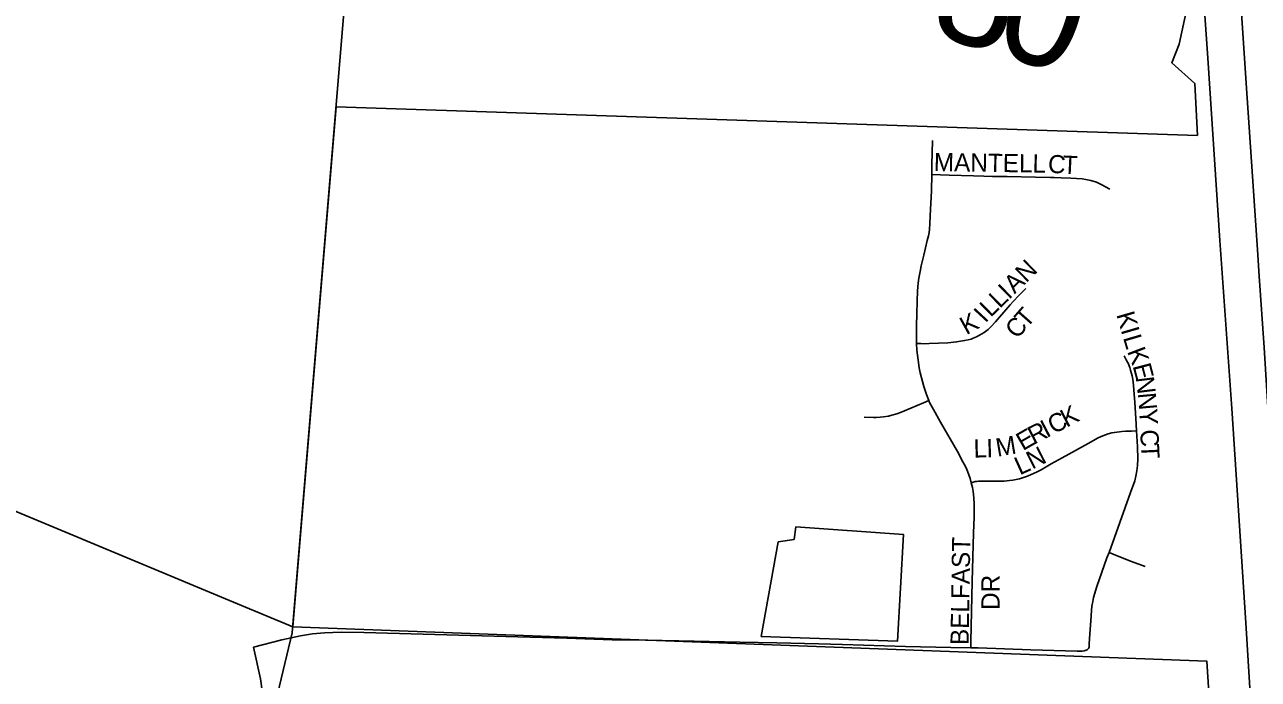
# Model space of a CAD drawing. Extents: x 1410790 to 1770854, y 448063 to 770588.
# Drawn here: x 1514996 to 1518387, y 611284 to 613083 of the extents above; entities that cross this region are included whole.
import ezdxf

# ---------------------------------------------------------------- set-up
doc = ezdxf.new("R2010")
doc.units = 0
for name, color, linetype in [('GM_X_Adjacent_County', 7, 'Continuous'), ('GM_X_City_Street', 7, 'Continuous'), ('GM_X_Corporation', 7, 'Continuous'), ('GM_X_County', 7, 'Continuous'), ('GM_X_County_Road_Text', 7, 'Continuous'), ('GM_X_Interstate_Route', 7, 'Continuous'), ('GM_X_Minor_Lake', 7, 'Continuous'), ('GM_X_Township', 7, 'Continuous'), ('GM_X_Township_Road', 7, 'Continuous'), ('GM_X_Township_Subdivision', 7, 'Continuous'), ('GM_X_Township_Subdivision_Text', 7, 'Continuous')]:
    doc.layers.add(name, color=color, linetype=linetype)

msp = doc.modelspace()

# ---------------------------------------------------------------- linework, layer by layer
at = {"layer": 'GM_X_Adjacent_County'}
msp.add_lwpolyline([(1516461.1, 620230.1), (1516373.4, 619132.2), (1516259.6, 617762.4), (1516179.6, 616799.3), (1516178.5, 616785.8), (1516097.7, 615813.6), (1515954.1, 614086), (1515919.3, 613667.1), (1515731.8, 611411.8), (1515651.7, 611077.8), (1515518.3, 609565), (1515445.2, 608706.8), (1515408.7, 608098.4), (1515389.4, 607781.4), (1515371.9, 607595.9), (1515366.2, 607536), (1515338.7, 607244), (1515313.5, 606977), (1515267.7, 606491.6), (1515138.6, 605013.3), (1515011.7, 603538)], dxfattribs=at)
at = {"layer": 'GM_X_City_Street'}
msp.add_lwpolyline([(1515650.1, 611246), (1515644, 611284.9), (1515625, 611372.5)], dxfattribs=at)
at = {"layer": 'GM_X_Corporation'}
for points in [[(1518220.1, 613267.8), (1518169.3, 613029.1), (1518148.7, 612978.1), (1518211.9, 612921.2), (1518219.4, 612778.4), (1515852, 612857.3), (1515733.2, 611428.2), (1515580.8, 611491.6), (1513849.1, 612212.9)], [(1513849.1, 612212.9), (1515580.8, 611491.6), (1515733.2, 611428.2), (1518245, 611334.1), (1518277.3, 610833)]]:
    msp.add_lwpolyline(points, dxfattribs=at)
at = {"layer": 'GM_X_County'}
msp.add_lwpolyline([(1516461.1, 620230.1), (1516373.4, 619132.2), (1516259.6, 617762.4), (1516179.6, 616799.3), (1516178.5, 616785.8), (1516097.7, 615813.6), (1515954.1, 614086), (1515919.3, 613667.1), (1515731.8, 611411.8), (1515651.7, 611077.8), (1515518.3, 609565), (1515445.2, 608706.8), (1515408.7, 608098.4), (1515389.4, 607781.4), (1515371.9, 607595.9), (1515366.2, 607536), (1515338.7, 607244), (1515313.5, 606977), (1515267.7, 606491.6), (1515138.6, 605013.3), (1515011.7, 603538)], dxfattribs=at)
at = {"layer": 'GM_X_Interstate_Route'}
for points in [[(1518369.1, 611170.7), (1518352.1, 611439.2), (1518313.6, 612028.4), (1518281.4, 612490), (1518248.2, 612990.8), (1518240, 613108.7), (1518234, 613197), (1518223.3, 613372.3), (1518218.2, 613455.6), (1518188.2, 613894.3), (1518163, 614290.4), (1518139.7, 614644.1), (1518119.7, 614928.9), (1518097.8, 615262.7), (1518082.9, 615527.8), (1518077, 615698.1), (1518073.2, 615901.3), (1518073.1, 616120.9), (1518076.7, 616311), (1518082.9, 616487.8), (1518096.8, 616755.9)], [(1518478.2, 611056.4), (1518460.5, 611318.1), (1518429.3, 611763.2), (1518403, 612195.4), (1518389.4, 612391.7), (1518384.3, 612463.7), (1518353.9, 612908.8), (1518335.5, 613183.7), (1518325.6, 613340.9), (1518321.3, 613409.6), (1518275.5, 614090.4), (1518241.7, 614604.3), (1518213, 615019.9), (1518195.7, 615295), (1518184.5, 615511.4), (1518178.2, 615711.5), (1518174, 615993.7), (1518174.3, 616171), (1518178.9, 616374.6), (1518195.7, 616753.6)]]:
    msp.add_lwpolyline(points, dxfattribs=at)
at = {"layer": 'GM_X_Minor_Lake'}
msp.add_lwpolyline([(1517066.7, 611661.6), (1517111, 611668.5), (1517115.7, 611702.5), (1517411.8, 611681.4), (1517395.2, 611388.9), (1517020.8, 611401.9), (1517066.7, 611661.6)], dxfattribs=at)
at = {"layer": 'GM_X_Township'}
msp.add_lwpolyline([(1515651.7, 611077.8), (1515731.8, 611411.8), (1515919.3, 613667.1), (1515954.1, 614086), (1516097.7, 615813.6), (1516178.5, 616785.8), (1516179.6, 616799.3), (1516487.5, 616797.3), (1516773.1, 616795.4), (1517166.1, 616772.8), (1517456.2, 616756.2), (1517607.5, 616751.1), (1518142.2, 616733), (1518385.8, 616724.8), (1518670.6, 616715.2), (1522108.4, 616599.1), (1522130.9, 616592.7), (1524051.6, 616052.7), (1524353.6, 615961.7), (1525559.8, 615628.7)], dxfattribs=at)
at = {"layer": 'GM_X_Township_Road'}
for points in [[(1515625, 611372.5), (1515703.1, 611392.3), (1515754.4, 611403.4), (1515787.1, 611408.8), (1515820, 611411.9), (1515866.2, 611413.4), (1515928.7, 611412.4), (1516351.7, 611401), (1516486.2, 611396.9), (1516610.6, 611392), (1516702.4, 611391.2), (1516794.3, 611389.4), (1516961.5, 611385.7), (1517063.2, 611384.2), (1517178, 611381.4), (1517243.5, 611379.2), (1517417.2, 611374.1), (1517541.7, 611371), (1517596.2, 611370.2)], [(1517596.2, 611370.2), (1517617.1, 611369.9), (1517761.4, 611364.6), (1517889.2, 611361.5), (1517894.2, 611361.5), (1517902.5, 611361.6), (1517907.8, 611362), (1517911, 611362.7), (1517914, 611363.7), (1517916.8, 611365.3), (1517918, 611366.4), (1517919.6, 611368.2)]]:
    msp.add_lwpolyline(points, dxfattribs=at)
at = {"layer": 'GM_X_Township_Subdivision'}
for points in [[(1517489.3, 612670.9), (1517489.9, 612697.5), (1517491.2, 612764.8)], [(1517447.5, 612206.6), (1517447.2, 612224.3), (1517447.6, 612257.1), (1517448.1, 612287.6), (1517449.5, 612323.8), (1517450.5, 612349.3), (1517451.3, 612363.5), (1517452.1, 612372.3), (1517453.9, 612385.9), (1517457, 612404.7), (1517460, 612420.3), (1517467.2, 612449.2), (1517476.8, 612489.3), (1517480.5, 612502.8), (1517482.3, 612511.4), (1517483.3, 612519.7), (1517484.2, 612536.5), (1517485, 612557.6), (1517488.2, 612625.8), (1517489.3, 612670.9)], [(1517489.3, 612670.9), (1517537.5, 612669.7), (1517603.7, 612667.2), (1517632.2, 612666.7), (1517656.2, 612665.9), (1517696.8, 612665.4), (1517774.3, 612663.7), (1517816, 612662.8), (1517825.7, 612662.5), (1517845.1, 612662), (1517871.3, 612661.1), (1517902.4, 612658.8), (1517912.3, 612657.5), (1517926.2, 612655), (1517941.6, 612649.9), (1517956.4, 612642.9), (1517978.3, 612630.8)], [(1517447.5, 612206.6), (1517459.1, 612206.3), (1517469.3, 612206.1), (1517482.1, 612206.4), (1517507.9, 612207.4), (1517533.7, 612208.8), (1517557.4, 612210.8), (1517579.6, 612214.6), (1517589.7, 612216.8), (1517597.6, 612219), (1517603.1, 612221), (1517612.1, 612224.9), (1517620.7, 612229.3), (1517633.6, 612237.3), (1517644.3, 612245.5), (1517652, 612252.8), (1517664.2, 612266.6), (1517698.6, 612305.8), (1517704.8, 612312.8), (1517713.4, 612322.1), (1517729, 612338.4), (1517747.4, 612358)], [(1517481, 612049.8), (1517474.9, 612066.7), (1517471.2, 612077.8), (1517467.9, 612088.2), (1517463.9, 612102.2), (1517457.8, 612126.2), (1517454.9, 612140), (1517451.5, 612160.5), (1517448.3, 612188.1), (1517447.5, 612206.6)], [(1518052.1, 611966.5), (1518049.7, 612001.1), (1518047.4, 612044.7), (1518042.5, 612101.9), (1518040.2, 612118.1), (1518035.8, 612133.7), (1518033.5, 612140.7), (1518028.6, 612152.6), (1518027.2, 612155.7), (1518023.9, 612162.2), (1518018, 612172.9)], [(1517303.9, 612004.2), (1517329.3, 612003.4), (1517336.8, 612003.6), (1517347.9, 612004.1), (1517357, 612005.1), (1517370.2, 612007.2), (1517379.4, 612009.4), (1517393.7, 612013.4), (1517403.2, 612016.8), (1517432, 612029.4), (1517467, 612044), (1517481, 612049.8)], [(1517597.9, 611823.9), (1517594.8, 611835.5), (1517591.3, 611845.5), (1517587.6, 611855.5), (1517585.6, 611860.2), (1517581.7, 611868.6), (1517574.8, 611881.9), (1517560.1, 611909.6), (1517513, 611990.8), (1517493.7, 612025.6), (1517487.1, 612037.7), (1517483.4, 612044.7), (1517481, 612049.8)], [(1517597.9, 611823.9), (1517603.2, 611825.5), (1517609, 611827.2), (1517613, 611827.8), (1517617.9, 611828.1), (1517670.1, 611828.2), (1517688.6, 611828.8), (1517702.9, 611829.9), (1517711.7, 611831.1), (1517721.2, 611832.9), (1517730.3, 611835.2), (1517744.2, 611839.3), (1517752.1, 611842.2), (1517762.3, 611846.4), (1517777.2, 611853.1), (1517789.9, 611859.8), (1517817.5, 611875.9), (1517847.4, 611892.5), (1517884.5, 611912.8), (1517927.7, 611936.8), (1517945, 611946.5), (1517954.5, 611951.1), (1517967.1, 611956), (1517974.2, 611958.3), (1517984.4, 611961.1), (1517991.4, 611962.3), (1518011.4, 611964.7), (1518021.4, 611965.4), (1518038.4, 611966), (1518052.1, 611966.5)], [(1517976.4, 611632.6), (1518035.7, 611797), (1518047, 611829.2), (1518050.5, 611841.9), (1518053.2, 611857.2), (1518054.7, 611871.3), (1518055.5, 611888.7), (1518055.1, 611922.6), (1518052.1, 611966.5)], [(1517596.2, 611370.2), (1517596.5, 611387.6), (1517599.9, 611552.4), (1517604.1, 611686.1), (1517605.8, 611729.8), (1517606, 611745.8), (1517605.6, 611764.9), (1517604.6, 611782.9), (1517602.7, 611800), (1517600.8, 611810.8), (1517597.9, 611823.9)], [(1517919.6, 611368.2), (1517920.7, 611370.1), (1517921.4, 611372), (1517921.6, 611373.2), (1517921.8, 611375.3), (1517922, 611377.8), (1517922.3, 611381.7), (1517924, 611408.7), (1517926.3, 611444.6), (1517928.1, 611473.2), (1517929.4, 611485), (1517931.7, 611498.1), (1517934.1, 611508.6), (1517943.3, 611538.6), (1517970.8, 611617.3), (1517976.4, 611632.6)], [(1517976.4, 611632.6), (1517998.4, 611623.6), (1518038.1, 611607.7), (1518076.2, 611593.7)]]:
    msp.add_lwpolyline(points, dxfattribs=at)

# ---------------------------------------------------------------- texts
at = {"layer": 'GM_X_County_Road_Text'}
for s, rotation, p in [('8', 342.8367, (1517472.4, 613062.7)), ('0', 343.0411, (1517650.1, 613007.8))]:
    msp.add_text(s, height=300, rotation=rotation, dxfattribs=at).set_placement(p)
at = {"layer": 'GM_X_Township_Subdivision_Text'}
for s, rotation, p in [('MANTELL', 359.144, (1517494.6, 612680.6)), ('C', 356.3305, (1517807.4, 612676.2)), ('T', 357.2075, (1517847.7, 612673.6)), ('N', 44.3143, (1517748.5, 612372)), ('A', 44.2983, (1517717, 612341.3)), ('I', 44.2889, (1517701.3, 612325.9)), ('L', 44.3141, (1517650.9, 612276.7)), ('L', 44.3046, (1517676.1, 612301.3)), ('K', 28.9803, (1517584.3, 612229.1)), ('I', 47.2563, (1517636.4, 612261.1)), ('T', 48.5956, (1517749.8, 612246.9)), ('K', 286.2156, (1517996.2, 612286.5)), ('C', 49.7095, (1517724.4, 612216.9)), ('I', 286.2095, (1518008.4, 612244.3)), ('L', 286.2137, (1518014.6, 612223.1)), ('K', 290.8298, (1518025.8, 612185.2)), ('E', 284.7915, (1518041, 612145.4)), ('N', 277.0789, (1518049.7, 612113.1)), ('N', 275.1648, (1518055.1, 612069.8)), ('C', 27.6729, (1517824.3, 611956.6)), ('K', 27.6404, (1517859.4, 611975)), ('Y', 273.2368, (1518059, 612026.5)), ('R', 27.6511, (1517769.7, 611928)), ('I', 27.6404, (1517804.8, 611946.4)), ('M', 9.7246, (1517669.6, 611895.3)), ('E', 29.9776, (1517739.7, 611910.7)), ('C', 272.6359, (1518062.1, 611969.5)), ('L', 1.5028, (1517604.6, 611893)), ('I', 1.4862, (1517639.8, 611893.9)), ('N', 26.9967, (1517765.4, 611859.7)), ('T', 272.6237, (1518063.9, 611929.9)), ('L', 24.2066, (1517730.9, 611844.1)), ('BELFAST', 89.0456, (1517590.5, 611377.7)), ('DR', 90, (1517675.6, 611474.4))]:
    msp.add_text(s, height=50, rotation=rotation, dxfattribs=at).set_placement(p)

doc.saveas('drawing.dxf')
